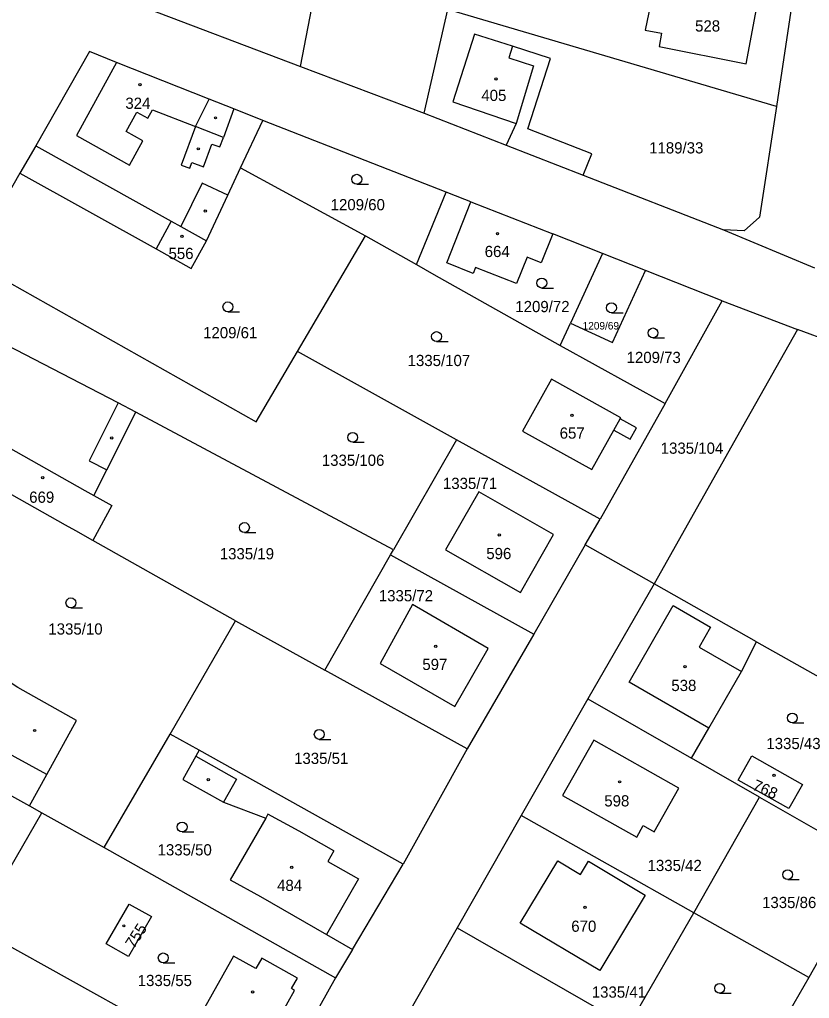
# Model space of a CAD drawing. Extents: x -793666 to -785424, y -1118958 to -1108761.
# Drawn here: x -787878.4 to -787758.8, y -1116747.7 to -1116599.4 of the extents above; entities that cross this region are included whole.
import ezdxf

# ---------------------------------------------------------------- set-up
doc = ezdxf.new("R2010")
doc.units = 0
for name, color, linetype in [('Hranice parcel', 7, 'Continuous'), ('Parcelní čísla', 7, 'Continuous'), ('Vnitřní kresba', 7, 'Continuous'), ('Značky budov', 7, 'Continuous'), ('Značky kultur', 7, 'Continuous')]:
    doc.layers.add(name, color=color, linetype=linetype)

msp = doc.modelspace()

# ---------------------------------------------------------------- linework, layer by layer
at = {"layer": 'Hranice parcel'}
for p, q in [((-787835.9, -1116606.5), (-787830.33, -1116577.93)), ((-787761.22, -1116595.59), (-787763.76, -1116612.56)), ((-787860.7, -1116597.13), (-787835.9, -1116606.5)), ((-787817.13, -1116613.58), (-787813.56, -1116597.87)), ((-787763.76, -1116612.56), (-787813.56, -1116597.87)), ((-787835.9, -1116606.5), (-787817.13, -1116613.58)), ((-787817.13, -1116613.58), (-787804.7, -1116618.43)), ((-787844.98, -1116621.89), (-787841.59, -1116614.67)), ((-787813.81, -1116625.56), (-787841.59, -1116614.67)), ((-787876.01, -1116618.54), (-787878.39, -1116622.68)), ((-787804.7, -1116618.43), (-787793.06, -1116622.97)), ((-787878.39, -1116622.68), (-787886.01, -1116635.93)), ((-787844.98, -1116621.89), (-787826.02, -1116632.17)), ((-787793.06, -1116622.97), (-787771.78, -1116631.26)), ((-787818.28, -1116636.53), (-787813.81, -1116625.56)), ((-787810.09, -1116627.02), (-787797.66, -1116631.89)), ((-787790.1, -1116634.85), (-787797.66, -1116631.89)), ((-787771.78, -1116631.26), (-787758.02, -1116637.02)), ((-787836.33, -1116649.69), (-787826.02, -1116632.17)), ((-787826.02, -1116632.17), (-787818.28, -1116636.53)), ((-787790.1, -1116634.85), (-787794.95, -1116645.4)), ((-787783.6, -1116637.43), (-787790.1, -1116634.85)), ((-787772.01, -1116642.03), (-787783.6, -1116637.43)), ((-787780.6, -1116657.6), (-787772.01, -1116642.03)), ((-787772.01, -1116642.03), (-787760.59, -1116646.36)), ((-787796.51, -1116648.8), (-787794.95, -1116645.4)), ((-787812.26, -1116663.09), (-787836.33, -1116649.69)), ((-787796.51, -1116648.8), (-787780.6, -1116657.6)), ((-787780.6, -1116657.6), (-787790.46, -1116675.1)), ((-787821.78, -1116679.76), (-787860.82, -1116658.88)), ((-787812.26, -1116663.09), (-787821.78, -1116679.76)), ((-787790.46, -1116675.1), (-787812.26, -1116663.09)), ((-787792.73, -1116679.02), (-787790.46, -1116675.1)), ((-787845.73, -1116690.5), (-787867.37, -1116678.34)), ((-787792.73, -1116679.02), (-787800.54, -1116692.52)), ((-787782.28, -1116684.92), (-787792.73, -1116679.02)), ((-787832.17, -1116698), (-787822.22, -1116680.54)), ((-787822.22, -1116680.54), (-787821.78, -1116679.76)), ((-787822.22, -1116680.54), (-787800.54, -1116692.52)), ((-787782.28, -1116684.92), (-787792.32, -1116702.35)), ((-787766.76, -1116693.69), (-787782.28, -1116684.92)), ((-787855.61, -1116707.68), (-787845.73, -1116690.5)), ((-787845.73, -1116690.5), (-787832.17, -1116698)), ((-787800.54, -1116692.52), (-787810.61, -1116709.92)), ((-787766.76, -1116693.69), (-787739.04, -1116709.34)), ((-787810.61, -1116709.92), (-787832.17, -1116698)), ((-787792.32, -1116702.35), (-787802.43, -1116720)), ((-787792.32, -1116702.35), (-787776.64, -1116711.32)), ((-787865.64, -1116724.85), (-787855.61, -1116707.68)), ((-787851.23, -1116710.13), (-787855.61, -1116707.68)), ((-787820.33, -1116727.39), (-787851.23, -1116710.13)), ((-787810.61, -1116709.92), (-787820.33, -1116727.39)), ((-787766.34, -1116717.23), (-787776.64, -1116711.32)), ((-787776.27, -1116734.75), (-787766.34, -1116717.23)), ((-787766.34, -1116717.23), (-787749.02, -1116727.15)), ((-787876.95, -1116718.58), (-787875.07, -1116719.63)), ((-787885.11, -1116736.99), (-787875.07, -1116719.63)), ((-787875.07, -1116719.63), (-787865.64, -1116724.85)), ((-787802.43, -1116720), (-787812.15, -1116737.05)), ((-787776.27, -1116734.75), (-787802.43, -1116720)), ((-787865.64, -1116724.85), (-787830.56, -1116744.64)), ((-787828, -1116740.33), (-787820.33, -1116727.39)), ((-787749.02, -1116727.15), (-787758.87, -1116744.56)), ((-787786.17, -1116751.92), (-787776.27, -1116734.75)), ((-787758.87, -1116744.56), (-787776.27, -1116734.75)), ((-787840.29, -1116761.89), (-787885.11, -1116736.99)), ((-787812.15, -1116737.05), (-787822.05, -1116754.45)), ((-787812.15, -1116737.05), (-787786.17, -1116751.92)), ((-787828, -1116740.33), (-787830.56, -1116744.64)), ((-787758.87, -1116744.56), (-787768.85, -1116761.84)), ((-787830.56, -1116744.64), (-787840.29, -1116761.89))]:
    msp.add_line(p, q, dxfattribs=at)
for points in [[(-787780.89, -1116587.83), (-787781.67, -1116591.48), (-787783.63, -1116600.98), (-787781.17, -1116601.44), (-787781.55, -1116603.47), (-787768.37, -1116606.13), (-787766.18, -1116594.49), (-787761.22, -1116595.59)], [(-787793.06, -1116622.97), (-787791.76, -1116619.74), (-787801.44, -1116615.95), (-787798.01, -1116605.31), (-787803.77, -1116603.44), (-787809.5, -1116601.59), (-787812.82, -1116611.87), (-787803.19, -1116615.15), (-787804.7, -1116618.43)], [(-787841.59, -1116614.67), (-787845.99, -1116612.92), (-787849.72, -1116611.45), (-787863.76, -1116605.89), (-787867.87, -1116604.26), (-787876.01, -1116618.54)], [(-787763.76, -1116612.56), (-787766.31, -1116629.36), (-787768.64, -1116631.43), (-787771.78, -1116631.26)], [(-787876.01, -1116618.54), (-787855.47, -1116629.95), (-787854.03, -1116630.75), (-787850.12, -1116632.92)], [(-787878.39, -1116622.68), (-787857.74, -1116634.16), (-787852.44, -1116637.11), (-787850.12, -1116632.92)], [(-787850.12, -1116632.92), (-787846.89, -1116625.99), (-787844.98, -1116621.89)], [(-787810.09, -1116627.02), (-787810.98, -1116626.67), (-787813.81, -1116625.56)], [(-787797.66, -1116631.89), (-787799.42, -1116636.27), (-787801.56, -1116635.42), (-787803.14, -1116639.38), (-787809.35, -1116636.95), (-787809.71, -1116637.88), (-787813.73, -1116636.27), (-787810.09, -1116627.02)], [(-787886.01, -1116635.93), (-787842.62, -1116660.38), (-787836.33, -1116649.69)], [(-787818.28, -1116636.53), (-787815.66, -1116638.01), (-787796.51, -1116648.8)], [(-787794.95, -1116645.4), (-787788.62, -1116648.35), (-787783.6, -1116637.43)], [(-787860.82, -1116658.88), (-787863.49, -1116657.5), (-787890.4, -1116643.61)], [(-787760.59, -1116646.36), (-787768.23, -1116659.94), (-787782.28, -1116684.92)], [(-787713, -1116663.97), (-787727.41, -1116658.64), (-787734.55, -1116655.99), (-787760.59, -1116646.36)], [(-787802.22, -1116661.79), (-787791.72, -1116667.61), (-787788.39, -1116661.64), (-787785.93, -1116663.01), (-787784.95, -1116661.27), (-787787.42, -1116659.89), (-787787.33, -1116659.73), (-787797.83, -1116653.91), (-787802.22, -1116661.79)], [(-787867.2, -1116671.5), (-787865.25, -1116667.63), (-787860.82, -1116658.88)], [(-787885.49, -1116668.15), (-787882.54, -1116662.9), (-787868.55, -1116670.75), (-787867.2, -1116671.5)], [(-787867.37, -1116678.34), (-787869.93, -1116676.9), (-787871.51, -1116676.01), (-787885.49, -1116668.15)], [(-787867.2, -1116671.5), (-787864.45, -1116673.05), (-787867.37, -1116678.34)], [(-787808.86, -1116670.96), (-787813.91, -1116679.76), (-787802.56, -1116686.23), (-787797.54, -1116677.42), (-787808.86, -1116670.96)], [(-787876.95, -1116718.58), (-787874.32, -1116713.83), (-787869.83, -1116705.63), (-787878.69, -1116700.6), (-787899.39, -1116687.14), (-787907.06, -1116682.82), (-787911.68, -1116680.71)], [(-787818.9, -1116688.06), (-787823.8, -1116697), (-787812.51, -1116703.51), (-787807.45, -1116694.71), (-787818.9, -1116688.06)], [(-787776.64, -1116711.32), (-787774.02, -1116706.81), (-787769.07, -1116698.19), (-787766.76, -1116693.69)], [(-787919.79, -1116694.83), (-787903.7, -1116703.75), (-787894.19, -1116709.02), (-787876.95, -1116718.58)], [(-787783.94, -1116721.56), (-787782.28, -1116722.5), (-787778.54, -1116715.88), (-787791.43, -1116708.59), (-787796.18, -1116717), (-787784.94, -1116723.32), (-787783.94, -1116721.56)], [(-787851.23, -1116710.13), (-787851.74, -1116711.05), (-787853.7, -1116714.55), (-787847.54, -1116717.98), (-787841.16, -1116720.43), (-787846.54, -1116729.78), (-787841.92, -1116732.32), (-787831.92, -1116738.06), (-787828, -1116740.33)], [(-787769.54, -1116714.67), (-787767.47, -1116710.96), (-787759.8, -1116715.3), (-787761.87, -1116718.98), (-787769.54, -1116714.67)], [(-787802.59, -1116736.35), (-787796.87, -1116726.88), (-787793.43, -1116728.94), (-787792.24, -1116726.96), (-787783.66, -1116732.08), (-787790.5, -1116743.52), (-787802.59, -1116736.35)], [(-787865.31, -1116739.46), (-787861.86, -1116733.45), (-787858.47, -1116735.35), (-787861.92, -1116741.4), (-787865.31, -1116739.46)], [(-787836.77, -1116746.54), (-787837.23, -1116746.26), (-787836.35, -1116744.67), (-787841.76, -1116741.64), (-787842.64, -1116743.23), (-787846.02, -1116741.33), (-787850.88, -1116749.96), (-787841.61, -1116755.12), (-787836.77, -1116746.54)]]:
    msp.add_lwpolyline(points, dxfattribs=at)
at = {"layer": 'Vnitřní kresba'}
for p, q in [((-787803.77, -1116603.44), (-787804.33, -1116605.18)), ((-787804.33, -1116605.18), (-787800.58, -1116606.41)), ((-787863.76, -1116605.89), (-787869.84, -1116616.97)), ((-787800.58, -1116606.41), (-787803.19, -1116615.15)), ((-787851.8, -1116615.62), (-787849.72, -1116611.45)), ((-787862.3, -1116616.38), (-787860.66, -1116613.44)), ((-787860.66, -1116613.44), (-787859.03, -1116614.35)), ((-787859.03, -1116614.35), (-787858.33, -1116613.1)), ((-787858.33, -1116613.1), (-787851.8, -1116615.62)), ((-787845.99, -1116612.92), (-787847.56, -1116617.25)), ((-787869.84, -1116616.97), (-787861.8, -1116621.45)), ((-787859.76, -1116617.8), (-787862.3, -1116616.38)), ((-787851.8, -1116615.62), (-787853.97, -1116621.45)), ((-787847.56, -1116617.25), (-787851.8, -1116615.62)), ((-787861.8, -1116621.45), (-787859.76, -1116617.8)), ((-787850.57, -1116621.7), (-787849.33, -1116618.26)), ((-787849.33, -1116618.26), (-787848.09, -1116618.71)), ((-787848.09, -1116618.71), (-787847.56, -1116617.25)), ((-787853.97, -1116621.45), (-787852.65, -1116621.92)), ((-787852.65, -1116621.92), (-787852.34, -1116621.06)), ((-787852.34, -1116621.06), (-787850.57, -1116621.7)), ((-787850.79, -1116624.17), (-787854.03, -1116630.75)), ((-787846.89, -1116625.99), (-787850.79, -1116624.17)), ((-787855.47, -1116629.95), (-787857.74, -1116634.16)), ((-787863.49, -1116657.5), (-787867.93, -1116666.28)), ((-787788.39, -1116661.64), (-787787.42, -1116659.89)), ((-787867.93, -1116666.28), (-787865.25, -1116667.63)), ((-787786.1, -1116699.83), (-787779.42, -1116688.21)), ((-787779.42, -1116688.21), (-787773.76, -1116691.48)), ((-787773.76, -1116691.48), (-787775.49, -1116694.49)), ((-787775.49, -1116694.49), (-787769.07, -1116698.19)), ((-787774.02, -1116706.81), (-787786.1, -1116699.83)), ((-787874.32, -1116713.83), (-787883.07, -1116709.05)), ((-787851.74, -1116711.05), (-787845.59, -1116714.49)), ((-787845.59, -1116714.49), (-787847.54, -1116717.98)), ((-787840.81, -1116719.82), (-787841.16, -1116720.43)), ((-787836.09, -1116722.37), (-787840.81, -1116719.82)), ((-787830.82, -1116725.4), (-787836.09, -1116722.37)), ((-787830.82, -1116725.4), (-787831.72, -1116726.97)), ((-787831.72, -1116726.97), (-787827.08, -1116729.62)), ((-787827.08, -1116729.62), (-787831.92, -1116738.06))]:
    msp.add_line(p, q, dxfattribs=at)
at = {"layer": 'Značky budov'}
for centre in [(-787860.21, -1116609.27), (-787806.27, -1116608.4), (-787848.76, -1116614.29), (-787851.38, -1116618.99), (-787850.32, -1116628.41), (-787806.03, -1116631.83), (-787853.86, -1116632.25), (-787794.76, -1116659.36), (-787864.49, -1116662.8), (-787874.93, -1116668.83), (-787805.77, -1116677.5), (-787815.39, -1116694.4), (-787777.6, -1116697.47), (-787876.17, -1116707.14), (-787849.85, -1116714.57), (-787787.54, -1116714.92), (-787764.12, -1116713.95), (-787837.2, -1116727.89), (-787792.77, -1116733.94), (-787862.65, -1116736.74), (-787843.14, -1116746.76)]:
    msp.add_circle(centre, 0.175, dxfattribs=at)
at = {"layer": 'Značky kultur'}
for p, q in [((-787827.35, -1116624.35), (-787825.6, -1116624.35)), ((-787799.32, -1116640.08), (-787797.57, -1116640.08)), ((-787846.88, -1116643.69), (-787845.13, -1116643.69)), ((-787788.76, -1116643.83), (-787787.01, -1116643.83)), ((-787815.27, -1116648.19), (-787813.52, -1116648.19)), ((-787782.47, -1116647.64), (-787780.72, -1116647.64)), ((-787827.97, -1116663.46), (-787826.22, -1116663.46)), ((-787844.38, -1116677.13), (-787842.63, -1116677.13)), ((-787870.67, -1116688.55), (-787868.92, -1116688.55)), ((-787761.35, -1116705.99), (-787759.6, -1116705.99)), ((-787833.04, -1116708.48), (-787831.29, -1116708.48)), ((-787853.82, -1116722.51), (-787852.07, -1116722.51)), ((-787762.06, -1116729.73), (-787760.31, -1116729.73)), ((-787856.68, -1116742.35), (-787854.93, -1116742.35)), ((-787772.37, -1116746.96), (-787770.62, -1116746.96))]:
    msp.add_line(p, q, dxfattribs=at)
for centre in [(-787827.35, -1116623.6), (-787799.32, -1116639.33), (-787846.88, -1116642.94), (-787788.76, -1116643.08), (-787815.27, -1116647.44), (-787782.47, -1116646.89), (-787827.97, -1116662.71), (-787844.38, -1116676.38), (-787870.67, -1116687.8), (-787761.35, -1116705.24), (-787833.04, -1116707.73), (-787853.82, -1116721.76), (-787762.06, -1116728.98), (-787856.68, -1116741.6), (-787772.37, -1116746.21)]:
    msp.add_circle(centre, 0.75, dxfattribs=at)

# ---------------------------------------------------------------- texts
at = {"layer": 'Parcelní čísla'}
for s, height, p in [('528', 1.7, (-787776.09, -1116601.21)), ('405', 1.7, (-787808.48, -1116611.74)), ('324', 1.7, (-787862.42, -1116612.93)), ('1189/33', 1.7, (-787783.05, -1116619.69)), ('1209/60', 1.7, (-787831.31, -1116628.3)), ('556', 1.7, (-787855.88, -1116635.69)), ('664', 1.7, (-787807.97, -1116635.39)), ('1209/72', 1.7, (-787803.33, -1116643.74)), ('1209/69', 1.14, (-787793.13, -1116646.37)), ('1209/61', 1.7, (-787850.64, -1116647.7)), ('1209/73', 1.7, (-787786.47, -1116651.45)), ('1335/107', 1.7, (-787819.65, -1116651.91)), ('657', 1.7, (-787796.61, -1116662.91)), ('1335/104', 1.7, (-787781.3, -1116665.2)), ('1335/106', 1.7, (-787832.65, -1116667.03)), ('1335/71', 1.7, (-787814.3, -1116670.54)), ('669', 1.7, (-787876.99, -1116672.63)), ('1335/19', 1.7, (-787848.11, -1116681.2)), ('596', 1.7, (-787807.73, -1116681.17)), ('1335/72', 1.7, (-787824.01, -1116687.56)), ('1335/10', 1.7, (-787874.09, -1116692.6)), ('597', 1.7, (-787817.42, -1116697.97)), ('538', 1.7, (-787779.69, -1116701.16)), ('1335/43', 1.7, (-787765.29, -1116709.96)), ('1335/51', 1.7, (-787836.85, -1116712.21)), ('598', 1.7, (-787789.85, -1116718.65)), ('1335/50', 1.7, (-787857.54, -1116726.07)), ('1335/42', 1.7, (-787783.29, -1116728.44)), ('484', 1.7, (-787839.43, -1116731.46)), ('1335/86', 1.7, (-787765.94, -1116734.05)), ('670', 1.7, (-787794.85, -1116737.65)), ('1335/55', 1.7, (-787860.55, -1116745.87)), ('1335/41', 1.7, (-787791.74, -1116747.63))]:
    msp.add_text(s, height=height, dxfattribs=at).set_placement(p)
for s, rotation, p in [('768', 336, (-787767.53, -1116716.05)), ('755', 57, (-787861.13, -1116740.29))]:
    msp.add_text(s, height=1.7, rotation=rotation, dxfattribs=at).set_placement(p)

doc.saveas('drawing.dxf')
